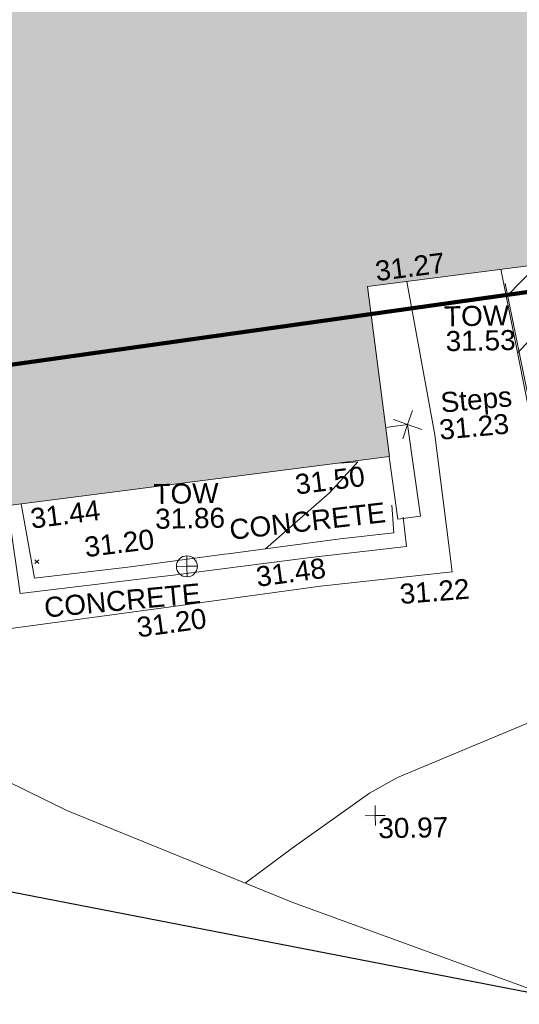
# Model space of a CAD drawing. Header units: millimetres. Extents: x -290717 to 520720, y -88450 to 287762.
# Tile 290 of 381: x 209520 to 218881, y 104834 to 123265. Entities that reach past the tile are written whole.
import ezdxf

# ---------------------------------------------------------------- set-up
doc = ezdxf.new("R2010")
doc.units = ezdxf.units.MM
doc.linetypes.add('IMPORT-HIDDEN2 _3_', pattern=[4762.5, 3175, -1587.5])
doc.linetypes.add('IMPORT-UG_ELEC_STREET LIGHTING_QLB2 _2_', pattern=[2700, 1500, -300.0000000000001, 0, -250, 150, -300.0000000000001, 0, -200])
for name, color, linetype, lineweight, true_color in [('00_TOPO_TOP_OF_WALL', 7, 'Continuous', 9, 0x666666), ('00_UAV_BUILDING_OUTLINE', 5, 'Continuous', 9, 0x0000ff), ('00_UAV_CONCRETE', 9, 'Continuous', 9, 0x808080), ('00_UAV_FENCE', 7, 'Continuous', 9, 0x264c2f), ('00_UAV_LEVEL_SPOT', 7, 'Continuous', 9, 0x666666), ('00_UAV_STEPS', 7, 'Continuous', 9, 0x666666), ('00_UAV_TOP_OF_WALL', 7, 'Continuous', 9, 0x666666), ('00_UAV_TREE_LINE', 7, 'Continuous', 9, 0x52a552), ('00_UAV_WALL', 7, 'Continuous', 9, 0x7c00a5), ('01_DTM_CONTOUR_MNR', 7, 'Continuous', 9, 0xa5a552), ('12333-PUM-2D-U-0001-C01 - Rev2_REVIT IMPORT_dwg', 7, 'Continuous', 9, 0x767676), ('A_RHA_Line', 7, 'Continuous', 9, 0x00a600), ('PUM-CHAMBER EXTENTS', 6, 'IMPORT-HIDDEN2 _3_', 9, 0xff00ff), ('PUM-SURVEY BOUNDARY_EXTENT', 190, 'Continuous', 25, 0x7f00ff), ('PUM-UNABLE TO SURVEY', 190, 'Continuous', 9, 0x7f00ff)]:
    doc.layers.add(name, color=color, linetype=linetype, lineweight=lineweight, true_color=true_color)
for name, color, linetype, lineweight in [('00_UAV_SURVEY_TEXT', 7, 'Continuous', 9), ('A_RHA_Detail', 7, 'Continuous', 9), ('GEN-TEXT', 7, 'Continuous', 9)]:
    doc.layers.add(name, color=color, linetype=linetype, lineweight=lineweight)
doc.styles.add('Swis721 Lt BT_2', font='swissl.ttf', dxfattribs={"height": 375})

# ---------------------------------------------------------------- blocks, each defined once
blk = doc.blocks.new('12333-PUM-2D-U-0001-C01 - Rev2_REVIT IMPORT_dwg_MSL_Node_Linework_1-2077247-Site Location Plan Existing')
at = {"layer": '00_UAV_STEPS', "color": 254, "true_color": 0xcccccc, "flags": 128}
for points in [[(256.5421955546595, 704.8438894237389), (0, 0), (-704.8438894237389, 256.5421955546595)], [(704.8438894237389, -256.5421955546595), (0, 0), (-256.5421955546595, -704.8438894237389)]]:
    blk.add_lwpolyline(points, dxfattribs=at)
blk = doc.blocks.new('12333-PUM-2D-U-0001-C01 - Rev2_REVIT IMPORT_dwg_TOW-2077249-Site Location Plan Existing')
at = {"layer": '00_TOPO_TOP_OF_WALL', "color": 254, "true_color": 0xcccccc, "flags": 128}
for points in [[(0, 525.0554400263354), (0, 0), (-525.0554401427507, 0)], [(525.0554401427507, 0), (0, 0), (0, -525.0554400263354)]]:
    blk.add_lwpolyline(points, dxfattribs=at)
at = {"layer": '00_TOPO_TOP_OF_WALL', "color": 254, "true_color": 0xcccccc}
blk.add_circle((0, 0), 525.0554401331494, dxfattribs=at)
blk = doc.blocks.new('12333-PUM-2D-U-0001-C01 - Rev2_REVIT IMPORT_dwg_UAV-2077255-Site Location Plan Existing')
at = {"layer": '00_UAV_LEVEL_SPOT', "color": 254, "true_color": 0xcccccc, "flags": 128}
for points in [[(500.0000000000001, 0), (0, 0), (0, 500.0000000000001)], [(0, -500.0000000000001), (0, 0), (-500.0000000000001, 0)]]:
    blk.add_lwpolyline(points, dxfattribs=at)
blk = doc.blocks.new('12333-PUM-2D-U-0001-C01 - Rev2_REVIT IMPORT_dwg_MGS62954_T2_Galway_ITM_3d_Rev1-2077680-Site Location Plan Existing')
at = {"layer": '00_UAV_CONCRETE', "color": 254, "true_color": 0xcccccc, "flags": 128}
blk.add_lwpolyline([(534120767.858876, 725669987.8830876), (534121240.6985, 725667109.9365001), (534121465.4507757, 725665038.8321953), (534121519.6985, 725664538.9365002), (534119048.6985, 725664313.9365001), (534117047.5449939, 725664070.7991518), (534116192.6985, 725663966.9365002), (534112900.6985, 725663583.9365001), (534112804.5980598, 725664401.9342959), (534112732.6985001, 725665013.9365001), (534110645.6985, 725664797.9365001), (534108480.5900001, 725664540.9945)], dxfattribs=at)
at = {"layer": '00_UAV_FENCE', "color": 254, "true_color": 0xcccccc, "flags": 128}
blk.add_lwpolyline([(534122607.6985, 725669914.9365001), (534123043.6985002, 725667551.9365001), (534123486.2972962, 725664994.7941326), (534123560.6985002, 725664564.9365002), (534124179.6985, 725661540.9365002), (534124438.1148047, 725660094.410857), (534124691.6985, 725658674.9365002), (534125122.6985, 725656058.9365)], dxfattribs=at)
at = {"layer": '00_UAV_STEPS', "color": 254, "true_color": 0xcccccc, "flags": 128}
blk.add_lwpolyline([(534120323.0375444, 725667257.5381341), (534120734.0830001, 725667308.0510001), (534120945.0830001, 725665591.051), (534120519.3045791, 725665538.7276181), (534120375.0076237, 725666712.9355438)], dxfattribs=at)
at = {"layer": '00_UAV_TREE_LINE', "color": 254, "true_color": 0xcccccc, "flags": 128}
for points in [[(534129593.0829999, 725655605.0509999), (534127768.083, 725660315.0510001), (534127427.083, 725660719.051), (534126890.083, 725661044.0509999), (534126417.083, 725661083.0509999), (534125947.0830001, 725660790.051), (534124899.6985, 725658306.9365001), (534124543.6985001, 725657510.9365001), (534124047.6985, 725656693.9365001), (534123885.6985, 725656583.9365), (534123405.6985, 725656543.9365001), (534123226.6985, 725656556.9365001), (534118424.6985, 725658399.9365001), (534114221.6985, 725660197.9365002)], [(534114221.6985, 725660197.9365002), (534112718.6985, 725660964.9365002)]]:
    blk.add_lwpolyline(points, dxfattribs=at)
at = {"layer": '00_UAV_WALL', "color": 254, "true_color": 0xcccccc, "flags": 128}
for points in [[(534113468.2476581, 725665948.0988885), (534113696.6985, 725664553.9365), (534115498.6985, 725664735.9365), (534117261.9498932, 725664940.092314), (534117329.6985, 725664947.9365001), (534119435.6985002, 725665193.9365), (534120442.6985, 725665288.9365001), (534120413.6985002, 725665806.9365)], [(534120623.0830001, 725665578.0510001), (534120670.0830001, 725665029.0510001), (534118872.0830001, 725664854.0510001), (534116245.6849055, 725664563.6363298), (534115969.083, 725664533.0510001), (534113418.6985002, 725664273.9365002), (534113240.6985, 725665708.9365001), (534112532.5482023, 725665635.2392513), (534111299.6985, 725665506.9365001), (534108465.5900001, 725665177.9944999)]]:
    blk.add_lwpolyline(points, dxfattribs=at)
at = {"layer": '01_DTM_CONTOUR_MNR', "color": 254, "true_color": 0xcccccc, "flags": 128}
for points in [[(534118029.6394298, 725665029.695982), (534119247.2952049, 725666056.3736265), (534119787.0414732, 725666626.9525874), (534119450.0000001, 725666610.0000001), (534119486.5407599, 725666611.7324135), (534119478.0051004, 725666613.6038148)], [(534132621.278924, 725666251.0438238), (534132012.1036163, 725665753.8511088), (534130430.0000002, 725664752.804503), (534127292.8535871, 725664564.4926705), (534127140, 725664570.0000002), (534127078.6583102, 725664457.5301765), (534126502.9710822, 725663531.7854477), (534126020.0000001, 725663230), (534126034.9705883, 725663032.4764707), (534126070.0000001, 725662620), (534124572.9100905, 725662187.9113413), (534124000, 725662400.0000001), (534123704.2165588, 725662076.5978662), (534123140.5701492, 725661783.9195383), (534120430.0000002, 725660706.8051281), (534119896.1654136, 725660420.0000001), (534118430.0000002, 725659420), (534117542.5037524, 725658777.3303037)]]:
    blk.add_lwpolyline(points, dxfattribs=at)
at = {"xscale": 0.375, "yscale": 0.375, "zscale": 0.375}
for name, p in [('12333-PUM-2D-U-0001-C01 - Rev2_REVIT IMPORT_dwg_MSL_Node_Linework_1-2077247-Site Location Plan Existing', (534120734.083, 725667308.051)), ('12333-PUM-2D-U-0001-C01 - Rev2_REVIT IMPORT_dwg_TOW-2077249-Site Location Plan Existing', (534116552.6985, 725664726.9365001)), ('12333-PUM-2D-U-0001-C01 - Rev2_REVIT IMPORT_dwg_UAV-2077255-Site Location Plan Existing', (534120000, 725660000))]:
    blk.add_blockref(name, p, dxfattribs=at)
at = {"layer": '00_UAV_BUILDING_OUTLINE', "color": 251, "true_color": 0x666666, "char_height": 375, "width": 1495.902363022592, "attachment_point": 1, "line_spacing_factor": 1.005061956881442, "style": 'Swis721 Lt BT_2'}
for s, insert, rotation in [('31.27', (534120157.7557806, 725670373.8454967), 6.319040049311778), ('31.50', (534118586.8980126, 725666405.3646615), 6.3190400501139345), ('31.44', (534113617.5645173, 725665855.0735803), 6.319040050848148)]:
    blk.add_mtext(s, dxfattribs=dict(at, insert=insert, rotation=rotation))
at = {"layer": '00_UAV_CONCRETE', "color": 251, "true_color": 0x666666, "char_height": 375, "width": 1495.902363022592, "attachment_point": 1, "line_spacing_factor": 1.005061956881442, "style": 'Swis721 Lt BT_2'}
for s, insert, rotation in [('31.22', (534120518.705962, 725664324.758845), 3.5741577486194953), ('31.20', (534115573.1948905, 725663783.0375212), 6.886962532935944)]:
    blk.add_mtext(s, dxfattribs=dict(at, insert=insert, rotation=rotation))
at = {"layer": '00_UAV_LEVEL_SPOT', "insert": (534120051.8765643, 725659949.1441547), "char_height": 375, "width": 1495.902363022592, "attachment_point": 1, "line_spacing_factor": 1.005061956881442, "style": 'Swis721 Lt BT_2'}
blk.add_mtext('30.97', dxfattribs=at)
at = {"layer": '00_UAV_STEPS', "char_height": 375, "attachment_point": 1, "rotation": 4.233739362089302, "line_spacing_factor": 1.005061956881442, "style": 'Swis721 Lt BT_2'}
for s, insert, width in [('Steps', (534121345.0542634, 725667893.5055903), 1552.889119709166), ('31.23', (534121310.3632243, 725667385.2765621), 1495.902363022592)]:
    blk.add_mtext(s, dxfattribs=dict(at, insert=insert, width=width))
at = {"layer": '00_UAV_SURVEY_TEXT', "color": 251, "true_color": 0x666666, "char_height": 375, "width": 3286.236302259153, "attachment_point": 1, "line_spacing_factor": 1.005061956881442, "style": 'Swis721 Lt BT_2'}
for insert, rotation in [((534117344.5089266, 725665579.5603385), 5.545061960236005), ((534113852.0111625, 725664187.286668), 4.305011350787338)]:
    blk.add_mtext('CONCRETE', dxfattribs=dict(at, insert=insert, rotation=rotation))
at = {"layer": '00_UAV_TOP_OF_WALL', "char_height": 375, "attachment_point": 1, "line_spacing_factor": 1.005061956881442, "style": 'Swis721 Lt BT_2'}
for s, insert, width in [('TOW', (534121450.8058421, 725669508.0627366), 1343.937678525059), ('31.53', (534121473.2677495, 725669044.214814), 1495.902363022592), ('TOW', (534115949.5168515, 725666277.4674969), 1343.937678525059), ('31.86', (534115971.9787588, 725665813.6195743), 1495.902363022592)]:
    blk.add_mtext(s, dxfattribs=dict(at, insert=insert, width=width))
at = {"layer": '00_UAV_WALL', "color": 251, "true_color": 0x666666, "char_height": 375, "width": 1495.902363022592, "attachment_point": 1, "line_spacing_factor": 1.005061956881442, "style": 'Swis721 Lt BT_2'}
for s, insert, rotation in [('31.20', (534114621.5178601, 725665303.2951843), 5.9427896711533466), ('31.48', (534117824.9979854, 725664691.2775263), 6.658523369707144)]:
    blk.add_mtext(s, dxfattribs=dict(at, insert=insert, rotation=rotation))
blk = doc.blocks.new('12333-PUM-2D-U-0001-C01 - Rev2_REVIT IMPORT_dwg-1620468-Site Location Plan Existing')
at = {"layer": 'PUM-CHAMBER EXTENTS', "true_color": 0xfff4d4}
h = blk.add_hatch(dxfattribs=at)
h.set_pattern_fill('FP_14', style=0, pattern_type=2)
h.set_pattern_definition([(45, (-533641079.65, -725615854.3560001), (-618.7184335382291, 618.7184335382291), [])])
h.paths.add_polyline_path([(486377.3501529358, 27208.64382130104), (517415.3501528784, 30952.64382136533), (516341.8313309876, 58191.46038827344), (502815.9400485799, 56693.63832640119), (503487.555127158, 50628.70393408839), (496266.2910907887, 49829.03991464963), (495594.5673347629, 55894.95570476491), (481449.0648167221, 54328.51950439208), (485589.4300208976, 31544.49180316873)])
at = {"layer": 'GEN-TEXT', "color": 253, "true_color": 0xaaaaaa}
for p, q in [((472627.9948138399, 48973.28848228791), (472698.7054919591, 49043.99916040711)), ((472698.7054919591, 48973.28848228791), (472627.9948138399, 49043.99916040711))]:
    blk.add_line(p, q, dxfattribs=at)
at = {"layer": 'PUM-SURVEY BOUNDARY_EXTENT', "color": 201, "true_color": 0xd4aaff, "flags": 128}
blk.add_lwpolyline([(374423.232213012, -19956.60564710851), (379270.7626529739, -1194.490678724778), (384112.1577081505, 54.86672394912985), (389443.5241528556, -2985.474178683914), (391793.3395174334, -3422.473121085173), (393463.5241528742, 2648.525821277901), (400411.7245541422, 11355.21109355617), (404412.5241528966, 12300.5258212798), (408082.524152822, 10983.52582124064), (415574.5241529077, 4114.525821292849), (420209.5241528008, -4269.47417878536), (422049.5241528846, -5317.474178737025), (422826.5241528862, -4934.474178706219), (426040.5241528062, -2731.474178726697), (426871.5241528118, 1722.525821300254), (426773.5241528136, 9599.525821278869), (434100.3536528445, 24157.39132126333), (453045.0486529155, 39175.58032134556), (466013.048652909, 44122.58032138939), (482147.0486528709, 40702.58032134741), (488216.8503400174, 30926.89504288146), (531080.8829478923, 24250.27741154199)], dxfattribs=at)
at = {"layer": 'PUM-UNABLE TO SURVEY', "color": 7, "true_color": 0xfff4d4, "flags": 128}
blk.add_lwpolyline([(481449.0648167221, 54328.51950439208), (486377.3501529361, 27208.64382130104), (517415.3501528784, 30952.64382136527), (516341.8313309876, 58191.46038827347)], dxfattribs=at)
blk.add_blockref('12333-PUM-2D-U-0001-C01 - Rev2_REVIT IMPORT_dwg_MGS62954_T2_Galway_ITM_3d_Rev1-2077680-Site Location Plan Existing', (-533641079.6498471, -725615854.3561786))

msp = doc.modelspace()

# ---------------------------------------------------------------- hatches: boundary and pattern name
at = {"layer": 'A_RHA_Detail', "true_color": 0xc0c0c0}
h = msp.add_hatch(color=9, dxfattribs=at)
h.paths.add_polyline_path([(-80880.60083898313, -68502.79057078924), (-80400.86592458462, -68483.4150911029), (-80400.86592458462, -62984.64684182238), (-24474.85765180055, -63009.32043784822), (-24456.14471274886, -50840.30023854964), (-36622.55041054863, -50831.65104346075), (-36622.5504104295, -44228.57792609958), (-50959.05265825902, -44213.68205212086), (-50959.05265825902, -42573.78171509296), (-54563.93258049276, -42571.21897729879), (-54565.69773355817, -45054.17447471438), (-92408.82109324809, -45027.27149617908), (-92411.78875845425, -49201.74309219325), (-100061.9988811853, -49201.74309219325), (-100052.221444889, -64852.82557835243), (-86120.90825231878, -64852.82557835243), (-86092.16626519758, -62957.90041523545), (-84861.10047611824, -62957.90041520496), (-84854.79054275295, -68240.10973718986), (-80870.60226895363, -68240.10973718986)])
h.paths.add_polyline_path([(-137238.9269955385, -68461.93840922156), (-132719.7426408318, -68433.06336920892), (-132847.0731201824, -62850.0428228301), (-130454.6837966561, -62916.63108081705), (-130498.2830220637, -61355.8539363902), (-117581.136331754, -61423.42893434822), (-117492.3908565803, -49183.91309186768), (-125136.5200282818, -49178.47881939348), (-125133.5727033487, -45032.61887132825), (-163007.1824077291, -45005.69421944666), (-163007.1824077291, -44090.29634113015), (-163123.8521375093, -44090.21339942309), (-163122.6389897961, -42383.751842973), (-166563.8543420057, -42383.75184295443), (-166565.0349082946, -44044.3982420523), (-193158.4656786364, -44025.49275802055), (-193195.152889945, -62863.6565097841), (-137269.7106414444, -62916.63108078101), (-137254.3708868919, -65679.90523788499)])
h.paths.add_polyline_path([(120310.9497607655, -32334.2823016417), (120312.4652266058, -31610.73011961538), (133451.2244789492, -31638.24899384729), (133469.2230092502, -19717.98315777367), (121295.7536929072, -19692.48606427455), (121319.8434528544, -8190.941560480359), (112277.0825929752, -8172.001674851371), (112263.1769726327, -14811.12345451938), (78285.85310969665, -14739.95861435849), (78292.82277619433, -8167.077575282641), (76545.55099677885, -8163.40371230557), (69355.76844230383, -8152.931592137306), (69353.66597202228, -9156.746357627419), (68372.60878942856, -9154.691552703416), (68372.60878942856, -13705.52853212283), (69333.72334743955, -13707.54156767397), (69325.07112544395, -16249.53369225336), (66623.4489111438, -16249.53369225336), (66619.79243932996, -17995.29925522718), (65989.07757491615, -17995.29925522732), (65985.44262769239, -19730.78799479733), (57152.23993372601, -19712.28702423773), (57127.42535098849, -31559.89461998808), (70277.87165423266, -31587.43801817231), (70277.87165428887, -32271.74147154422), (78263.96947906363, -32285.12944888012), (78266.62669288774, -31019.79372153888), (112335.8856506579, -31091.15111856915), (112335.8856506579, -32317.57330550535), (119781.4233959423, -32333.17321910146)])
h.paths.add_polyline_path([(7503.71740934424, -1791.43926322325), (15482.43097389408, -674.0213230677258), (15484.0826184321, 148.1327206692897), (56188.28042539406, 205.5276654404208), (56155.8432600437, 14338.31663138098), (18016.62665932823, 14236.4814953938), (17967.9025208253, 34313.18372075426), (21727.10644861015, 34324.06926249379), (21708.9097307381, 40608.10218319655), (18009.66447156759, 40608.10218325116), (17995.54603703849, 45483.75063445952), (9770.084212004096, 45420.63294734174), (3966.216019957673, 45443.14492469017), (3984.771235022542, 14176.56786831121), (1023.062455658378, 14176.56786840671), (-276.5134647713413, 14190.52623465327), (-231.6790044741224, 5976.811441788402), (-226.4491536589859, 193.7444677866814), (1220.250839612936, 179.5999159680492), (7477.609307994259, 143.2867556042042), (7488.638446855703, -674.0213230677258)])
h.paths.add_polyline_path([(77755.59663317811, 53.47451145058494), (77729.51881611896, 1699.844979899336), (94464.47132486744, 1659.976083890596), (94606.37913471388, 17991.39023626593), (88810.41901146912, 18015.03260816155), (88799.89418497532, 14436.74271609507), (69413.88950349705, 14457.87738898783), (69377.35724448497, 99.62816357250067), (70760.85642036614, 92.0068082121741)])
h.paths.add_polyline_path([(61252.12079698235, 46453.95617369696), (105774.7348988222, 46472.68783510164), (105768.2642197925, 61852.61234310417), (92285.13876306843, 61852.61234310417), (92308.59670397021, 65784.30757142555), (96107.46680002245, 65767.6044524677), (96059.6808111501, 75209.20847378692), (101084.8427276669, 75071.88872768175), (104988.0046543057, 74765.36560410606), (108403.6894220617, 74363.84089439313), (112009.2703903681, 73787.25420864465), (115645.3524814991, 73049.69667210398), (116890.8108050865, 72761.69136255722), (120208.9929832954, 71893.18353872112), (120865.241739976, 71703.68487155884), (124135.6329505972, 70669.67317909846), (127435.6253142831, 69480.50055823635), (127820.4368655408, 69394.93141813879), (128274.3081769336, 69331.69585757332), (128731.879114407, 69306.66104520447), (129189.9401456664, 69320.00258265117), (129645.2782985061, 69371.62688830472), (130094.6997111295, 69461.17185607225), (130535.0520071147, 69588.00939078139), (130963.2464342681, 69751.2498188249), (131376.279516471, 69949.74812593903), (131771.254123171, 70182.11198906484), (132162.5575600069, 70460.54046602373), (132496.0921582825, 70741.69081117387), (132820.8713676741, 71064.98072578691), (133117.4593294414, 71414.31364276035), (133383.77568926, 71787.23923958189), (133616.5473239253, 72178.53728446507), (133817.1647262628, 72590.54524901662), (133982.6025969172, 73017.89547517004), (134111.7005086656, 73457.59040804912), (134203.5529320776, 73906.545904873), (134257.5155882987, 74361.61286220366), (134272.5462649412, 74819.59931534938), (134250.5259874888, 75277.29281749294), (134189.6227572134, 75731.48297750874), (134090.9274700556, 76178.98397761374), (133955.1324028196, 76616.65691996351), (133783.1900598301, 77041.4318434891), (133576.3064937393, 77450.3292564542), (133335.9328436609, 77840.48103831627), (133063.7551572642, 78209.15055536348), (132761.6825665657, 78553.75185442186), (132431.8338935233, 78871.86780505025), (132076.5227904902, 79161.26705200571), (131698.2415079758, 79419.91966864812), (131299.6434187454, 79646.01139199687), (131093.5942456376, 79746.34209763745), (132146.0467355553, 83110.22226149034), (122787.763295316, 86282.54285521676), (121604.3555410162, 82800.35918872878), (117095.9864226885, 83870.84033788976), (116841.9598400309, 83526.35449576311), (116120.5435466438, 91221.9361197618), (110237.7341284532, 91274.27491024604), (110194.3680786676, 90435.39030217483), (104988.0046543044, 90486.49901569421), (104973.2761846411, 94309.82427956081), (103746.1314668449, 94309.82427962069), (103839.9937121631, 122852.1474272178), (96365.09202303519, 122931.9599471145), (96350.3400238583, 123952.416858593), (104555.5505249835, 123902.1925258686), (104607.3234457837, 120248.5396157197), (125502.5015002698, 120134.193340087), (125662.0200253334, 137657.3796883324), (114479.5865733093, 137699.2256881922), (114382.3062641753, 129149.9458158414), (104644.1590035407, 129187.997507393), (104577.9931702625, 126217.3903165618), (101184.4926405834, 126159.1566967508), (101264.6166812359, 135959.2655565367), (89967.23177303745, 135988.8856164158), (89927.63362986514, 125823.6463181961), (93630.53562299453, 125840.7948842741), (93580.6568888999, 122931.9599471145), (88697.38835373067, 122904.7310127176), (88679.38989541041, 95739.0914377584), (86378.25848993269, 95739.0914377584), (86378.18187189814, 96178.10083375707), (83279.5074328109, 96200.92083330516), (83273.62493422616, 95735.74732136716), (70169.67509616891, 95733.22421950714), (70166.2684274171, 96272.07409350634), (66674.99731291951, 96257.14073659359), (66654.74538556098, 95755.71092140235), (65784.77231076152, 95755.71092140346), (65887.65094981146, 117470.6305650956), (53473.34271625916, 117487.9046429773), (53434.44066306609, 98570.4634906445), (40649.41626913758, 98570.46349066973), (40610.16711556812, 94406.01479082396), (38853.82372865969, 94410.36303444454), (38848.65589191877, 89463.65332732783), (40612.46601909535, 89518.45976927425), (40665.38257359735, 86257.73741131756), (38372.19584673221, 86305.7230928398), (38369.79373532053, 76901.0507917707), (50937.95125076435, 76944.40198877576), (50922.88567283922, 74598.78180893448), (56484.90611318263, 74588.85093774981), (56484.9061131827, 75194.85181998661), (92465.40372273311, 75233.02581663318), (92645.92783659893, 71766.64845097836), (89810.5550181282, 69362.83965827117), (85313.16173971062, 69360.94750424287), (85313.16173971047, 66907.40508090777), (75210.14498260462, 66903.15451592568), (75210.14498260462, 63815.70944554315), (70819.40014306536, 63815.70999204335), (70819.21601502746, 64253.35708063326), (69456.8341568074, 64253.35708063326), (69455.71957374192, 66901.99623168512), (61303.3285675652, 66898.56680686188), (61304.56054652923, 63970.32021231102), (70500.41048205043, 63970.32021223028), (70500.40885431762, 61852.59006210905), (61245.64388480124, 61848.69637492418), (61252.12079698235, 46455.07044720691)])
h.paths.add_polyline_path([(-17153.16561239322, 48569.32684293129), (-17153.16561227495, 60770.38083690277), (-29362.88357762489, 60774.7042869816), (-29362.88357762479, 67399.20394583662), (-43507.25361058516, 67405.01911302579), (-43488.53133082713, 69093.07334179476), (-45766.41866234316, 69109.32868391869), (-45794.34620035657, 67405.01911302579), (-47272.11273197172, 67404.21245453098), (-47272.44887636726, 66454.91798912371), (-86004.56386335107, 66468.6329952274), (-86006.66970790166, 60521.58362724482), (-92662.8772251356, 60521.58362724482), (-92666.53762789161, 50184.35611936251), (-79752.016597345, 50179.78302554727), (-79752.016597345, 48591.49323813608), (-17157.71631240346, 48569.32845421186)])
h.paths.add_polyline_path([(-201056.4185879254, 48628.75479108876), (-138377.9751621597, 48634.64535782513), (-138377.9751621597, 50133.28202330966), (-125467.710581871, 50134.49533928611), (-125468.6909603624, 60566.19036866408), (-132186.8595615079, 60565.86652591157), (-132187.4203588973, 66533.01978768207), (-170643.3098734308, 66805.61809689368), (-170643.3098732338, 67738.78475851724), (-200340.0100486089, 67488.93693767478), (-200348.7175167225, 60827.7802510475), (-201057.5650552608, 60827.71357562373), (-201056.6510294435, 51102.0431337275)])
h.paths.add_polyline_path([(-240051.5126725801, 54769.1949116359), (-239444.4902595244, 54811.10754483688), (-239186.5396225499, 54841.92927608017), (-238764.8191578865, 54940.98166103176), (-238382.4735933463, 55122.46891391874), (-237990.3402229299, 55354.87497237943), (-237269.2031026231, 55936.21514997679), (-237030.2712443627, 56228.66101920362), (-236793.0039600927, 56569.31473977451), (-236554.5880579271, 57004.26389721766), (-236432.7219585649, 57267.46508911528), (-236300.0815274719, 57753.26239002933), (-236250.7285154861, 58017.17885687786), (-236235.6490610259, 58516.21786795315), (-236233.2538430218, 58987.85640057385), (-236213.702979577, 59823.48083772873), (-236363.8287856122, 59820.8603820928), (-236634.0279869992, 60698.06075831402), (-236391.9547756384, 61432.1972634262), (-236225.4740089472, 61435.10319604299), (-236201.6036570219, 62637.68779599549), (-232563.5271750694, 62639.28734435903), (-232563.5271750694, 63049.03842407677), (-232732.1945866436, 63049.15302221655), (-232860.1521278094, 63457.9589027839), (-232731.6068089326, 63914.24862701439), (-232560.8209657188, 63914.24862701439), (-232521.9864006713, 70597.99604498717), (-240628.6947850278, 70598.85496274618), (-240629.7923196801, 72350.98321581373), (-246412.6011213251, 72347.36085937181), (-246412.6011213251, 70616.45923939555), (-254449.5805725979, 70618.60952619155), (-254454.637144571, 70754.06491724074), (-254469.7140363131, 73191.6627625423), (-263883.2532625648, 73267.83063692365), (-263902.4181505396, 68260.74348557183), (-263714.8217520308, 68259.82096576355), (-263552.9672900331, 67819.6543439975), (-263719.0883117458, 67392.20684197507), (-263913.629869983, 67392.20684288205), (-263956.7001914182, 58633.76423459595), (-260181.1963171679, 58611.22607638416), (-260192.3146984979, 56354.25111578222), (-257184.684388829, 56339.46086010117), (-257213.4419958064, 57092.93866025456), (-257338.5163846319, 57093.27331227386), (-257471.0109295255, 57531.7457231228), (-257338.5163845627, 58062.22513700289), (-257203.4956297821, 58064.06881293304), (-257173.5751889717, 58598.54056827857), (-256478.2273617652, 58575.27357918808), (-256478.2273617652, 58788.51859477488), (-256013.0091299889, 58911.92701537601), (-255397.0786589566, 58780.99767608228), (-255397.0786664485, 58595.98242230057), (-243809.8853614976, 58585.92793205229), (-243805.3570672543, 58352.04527760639), (-243740.9394682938, 57884.52572396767), (-243619.083060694, 57421.84877501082), (-243424.3877541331, 56943.65915328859), (-243247.1437899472, 56608.24157716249), (-243003.0710577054, 56249.99021479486), (-242732.2093200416, 55932.75703086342), (-242371.7230179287, 55603.12658814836), (-242141.2551255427, 55424.88676771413), (-241804.9643038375, 55216.88439829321), (-241529.464082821, 55077.02869058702), (-241100.6275144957, 54917.18295005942), (-240836.2134980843, 54840.82833179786), (-240453.4486196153, 54788.6078413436), (-240203.3756532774, 54776.52967577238)])
h.paths.add_polyline_path([(40276.69022620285, 59895.3641775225), (40328.62676026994, 69196.9439153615), (36588.99968782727, 69217.82459101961), (36619.46637569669, 74674.25962431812), (32264.36460075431, 74687.02318924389), (32233.48293864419, 69156.26826309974), (11916.69390488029, 69269.70959690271), (11966.66200108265, 78218.75165977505), (29087.50901742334, 78123.15526811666), (29143.44567202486, 88141.13700481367), (15719.34879623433, 88216.09212957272), (15732.60379610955, 90589.99788900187), (4594.294101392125, 90652.19003492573), (4525.129359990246, 78265.12250452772), (10096.76365550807, 78234.01258734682), (10077.43887221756, 74773.03821913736), (4547.641142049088, 74803.91453678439), (4465.579974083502, 60107.16002351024), (19125.89094757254, 60025.30234268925), (19139.86249371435, 62527.53804648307), (31738.59196305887, 62457.19146407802), (31724.55430855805, 59943.11609818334), (38369.79364222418, 59906.01157297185)])
h.paths.add_polyline_path([(-246083.0241259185, 72334.29150213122), (-246083.0594797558, 72334.30275087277), (-246208.2905500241, 72334.29150213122)])
h.paths.add_polyline_path([(-114575.3004830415, 112178.0758696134), (-114575.3246436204, 112178.0758696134), (-114707.2752166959, 115801.5811617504)])
h.paths.add_polyline_path([(-154699.9178766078, 101760.4080976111), (-114382.0503338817, 101776.0542915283), (-114382.0503338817, 106926.936016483), (-113755.641395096, 106927.1791078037), (-113757.5507412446, 111847.2721532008), (-114431.6837526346, 111847.2721532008), (-114431.8098651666, 112178.075869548), (-114575.3004830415, 112178.0758696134), (-114578.9984943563, 121707.2390834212), (-123056.9849702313, 121707.2390834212), (-123068.8201032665, 156452.7036899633), (-119381.2340625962, 156454.1347343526), (-119381.2340625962, 160165.8603541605), (-115501.031452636, 160167.3661472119), (-115503.3750945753, 166206.5793118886), (-132411.7987151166, 166599.6604729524), (-132411.8243306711, 166665.6603411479), (-135275.0124468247, 166664.5489553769), (-135275.0124468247, 166628.1883102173), (-135911.3205077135, 166628.1944503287), (-135911.3479256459, 166352.1604668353), (-152521.1633846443, 166345.7145607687), (-152518.3680955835, 159142.6836790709), (-150699.3133726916, 159117.9265656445), (-150755.6690356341, 122560.6912032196), (-151059.2005266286, 122560.6912032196), (-151061.0981347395, 121302.4374931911), (-154138.3148337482, 121372.6012653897), (-154138.3148337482, 121865.183451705), (-154704.3888425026, 121867.2611370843), (-154688.5451973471, 119352.3937021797), (-154745.5933227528, 119352.3715636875), (-154745.5763474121, 118722.1532660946), (-160794.1544526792, 118748.744283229), (-160794.1544527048, 119410.5425977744), (-163852.1622693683, 119422.408321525), (-163855.0715294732, 118762.2003111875), (-167568.6765459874, 118778.5256058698), (-166634.6619849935, 124395.1277019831), (-166843.6206842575, 124471.2090400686), (-167568.6765459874, 124707.6250904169), (-168028.2173235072, 124841.3808643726), (-168630.5006276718, 124991.3056740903), (-169238.2056070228, 125117.4693074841), (-169850.3952285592, 125219.6772877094), (-170466.1255403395, 125297.7720169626), (-171089.1102599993, 125351.8553033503), (-171704.4065937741, 125381.1774254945), (-172325.0479971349, 125386.3595015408), (-172782.2248668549, 125374.5832363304), (-173401.7764236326, 125337.4554476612), (-174019.3926983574, 125276.0328036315), (-174634.1213722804, 125190.4100127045), (-175245.0145766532, 125080.7190996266), (-176047.1958093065, 124895.7675261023), (-176665.4852587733, 124724.7228134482), (-177045.3001228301, 124609.1129151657), (-177631.5127793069, 124405.2077276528), (-176665.4852586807, 118818.5158793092), (-177558.9402083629, 118822.4435769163), (-177662.2853368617, 125263.4341236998), (-176365.3912352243, 126542.9270807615), (-159462.2970490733, 126319.9103917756), (-157057.7396790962, 128609.0850976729), (-157060.6673204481, 136153.1661957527), (-158638.8016610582, 137740.2441626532), (-159352.3735831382, 137740.2441626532), (-161634.4140635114, 140201.1078539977), (-168727.9404946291, 140256.8191147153), (-171035.0401162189, 137942.884730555), (-174184.1459014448, 137942.884730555), (-176460.1168228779, 140292.2858551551), (-177341.68569345, 140292.285855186), (-177341.7114445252, 140358.4281613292), (-183428.5803825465, 140356.0660244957), (-185921.6385984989, 137917.4639097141), (-185921.6385985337, 131757.309115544), (-186906.8767412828, 131756.9267734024), (-187725.3914540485, 130809.9989183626), (-187724.0588902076, 127376.1828149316), (-186481.0281350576, 126304.557648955), (-186479.4846755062, 122327.2959175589), (-185176.2828158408, 121059.4673825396), (-180304.1129154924, 121059.4673825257), (-180304.1136492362, 118802.0484409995), (-193555.3706955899, 118802.0484409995), (-193555.3686998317, 133117.8341649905), (-192593.6442938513, 133118.2073819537), (-192593.6442938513, 134200.8158367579), (-192224.6284783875, 134200.9592041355), (-192225.5653014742, 136615.0101267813), (-192595.0012461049, 136615.0101267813), (-192595.4357332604, 137734.4745166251), (-193589.2709668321, 137734.4746851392), (-193589.2685988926, 147474.5705834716), (-193163.2062206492, 147492.8644728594), (-192606.8095195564, 147551.4951472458), (-192359.9383250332, 147589.5931622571), (-192199.8207947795, 147616.5827293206), (-191882.7548926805, 147682.9245600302), (-191568.5380071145, 147761.6632019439), (-191020.2573150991, 147932.4221712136), (-190950.5841382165, 147955.8263236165), (-190647.7999969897, 148070.951423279), (-190349.769078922, 148197.8750093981), (-190056.9509284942, 148336.4013817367), (-189769.7970512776, 148486.316942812), (-189375.4954991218, 148717.2624196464), (-189132.9060261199, 148873.2749095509), (-188867.5421091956, 149059.0543930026), (-188609.6764469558, 149255.1087866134), (-188354.9814056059, 149465.3525772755), (-188079.6339208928, 149713.8792482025), (-187884.9836199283, 149901.8220103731), (-187538.2510284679, 150274.4802367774), (-187446.2998447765, 150378.396083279), (-187241.3270201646, 150629.2310214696), (-187046.3599558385, 150887.9197697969), (-186861.699277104, 151154.0634500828), (-186546.1373636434, 151669.8298752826), (-186524.4196769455, 151707.063245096), (-163675.289831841, 151669.8298752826), (-163687.5843044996, 148134.0767945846), (-157303.6541541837, 148136.4921063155), (-157303.6541541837, 155759.9150161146), (-157557.4317586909, 155765.0384228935), (-157555.9168973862, 166678.0466575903), (-187009.2021991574, 166699.7464767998), (-187013.0952111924, 162054.4009359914), (-188707.1775469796, 162044.5925187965), (-188705.9961893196, 155021.5333641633), (-188737.9999316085, 154650.5326603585), (-188799.0133970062, 154283.1866125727), (-188857.2045401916, 154035.4341107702), (-188966.1106131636, 153679.3368924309), (-189102.6200311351, 153332.8820747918), (-189265.8911677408, 152998.2056672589), (-189454.9174010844, 152677.3710606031), (-189645.2484685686, 152421.322012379), (-189916.9563410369, 152104.2450531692), (-190212.7041973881, 151809.4634871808), (-190530.6686598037, 151538.7947475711), (-190868.889367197, 151293.9075915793), (-191225.2810786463, 151076.3118324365), (-191597.6465194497, 150887.3490190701), (-192092.8415776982, 150682.5621956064), (-192485.2937347, 150569.6612301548), (-192903.8930807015, 150482.2408890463), (-193187.215491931, 150440.8868273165), (-193594.1866364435, 150407.1257787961), (-193594.5953882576, 151459.989522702), (-205369.2399268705, 151455.4201248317), (-205354.452352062, 113350.0822379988), (-207187.1580384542, 113349.3709450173), (-207184.3024929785, 105991.0636522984), (-205312.8709512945, 105991.0636522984), (-205311.2365670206, 101769.6553082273), (-175488.645120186, 101781.2285901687), (-175488.645120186, 110889.6985621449), (-154703.462766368, 110897.5679794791), (-154700.5193329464, 103310.2697088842)])
h.paths.add_polyline_path([(193735.9435692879, 113047.8274775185), (208865.0938716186, 114991.026643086), (208976.1154122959, 114126.6471161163), (216447.8967330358, 115086.3281915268), (216038.7305308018, 118271.970241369), (232648.5073383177, 120405.3421627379), (233425.9936153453, 114352.0734369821), (240632.2017567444, 115277.6440986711), (239854.8412683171, 121329.9334728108), (256406.8682407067, 123455.8879629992), (257091.7572256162, 118089.1198988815), (264572.287122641, 119040.8180953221), (261877.8350554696, 138524.7609215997), (259178.7147038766, 138221.6086023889), (259197.3483654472, 137439.0084132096), (254686.1480587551, 136897.0007613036), (255412.6810205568, 131314.8303174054), (240852.7447965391, 129522.4514055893), (239771.0426540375, 137918.8519126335), (240649.582243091, 138010.1984551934), (240062.3063116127, 142776.6750342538), (239165.7694641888, 142685.0143484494), (237630.9646614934, 151018.3171733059), (266172.8791088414, 154560.7889781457), (271297.187694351, 142612.4006970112), (276531.7397502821, 144861.0987145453), (274941.5029779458, 148527.903728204), (302074.530765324, 160134.9084326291), (300215.9323773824, 164320.1841173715), (301528.161327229, 164907.0997990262), (300405.1237791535, 167477.8916353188), (299016.6944531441, 166945.7181825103), (295626.7488506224, 174518.7544287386), (294333.0289184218, 177537.1551681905), (287288.847594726, 174518.7544287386), (289427.6893504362, 169661.0163464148), (272956.7816584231, 162557.1203578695), (271943.2187786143, 164897.4305293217), (267016.3118217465, 162764.0369715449), (268502.3094164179, 159357.043014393), (265200.4029571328, 157946.4096681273), (226856.4166955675, 153146.7821791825), (227510.3041274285, 148852.0205335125), (228280.9873164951, 141179.0007484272), (227302.3544112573, 141050.2812999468), (227895.3788231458, 136433.1758633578), (228748.5501749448, 136523.8855003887), (229602.307730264, 128023.7667641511), (217691.2359889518, 126493.8999679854), (217642.3600127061, 126874.4332670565), (215138.5007311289, 126552.8357430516), (215194.9980427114, 126112.9650749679), (215015.6132225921, 126089.9247571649), (214840.967257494, 127449.6644606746), (192258.7012018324, 124549.1816390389), (193486.3576426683, 114991.026643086)])
h.paths.add_polyline_path([(-78076.24179098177, 117605.518872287), (-78076.23951907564, 117610.0871212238), (-78070.31812256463, 129485.733079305), (-74723.15926546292, 129478.3852560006), (-74723.15926546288, 125435.7860625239), (-48015.64546089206, 125380.0246061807), (-47996.55031653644, 135872.5822179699), (-61198.159180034, 135901.5630078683), (-74714.72264147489, 135923.5088764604), (-74723.62876031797, 131865.2975510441), (-78070.31812256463, 131872.6421692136), (-78062.97909490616, 149549.768943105), (-58292.26570494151, 149541.5607197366), (-58292.26570494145, 148946.2407608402), (-37707.70924049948, 148937.6946534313), (-37707.70924049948, 159740.0690313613), (-44148.26955758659, 159742.7429641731), (-44148.26955758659, 162961.3319175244), (-49829.95437586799, 162961.3319175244), (-49830.92144141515, 160632.0129326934), (-78494.0902662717, 160643.9130440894), (-78494.0902662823, 161615.1537737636), (-78739.22585210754, 161615.2555472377), (-78691.79195364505, 168187.9195488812), (-90844.5764503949, 168126.8149080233), (-90962.52567696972, 152686.7636278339), (-89064.97866810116, 152685.97582136), (-89079.54115383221, 117610.0871212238), (-78374.80210165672, 117605.6428258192)])
h.paths.add_polyline_path([(69254.82576126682, 129235.9722870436), (69259.97086178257, 136167.7892474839), (86068.0992678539, 136131.0235193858), (86008.66431381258, 164703.3084147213), (58789.63167882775, 164723.5115811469), (58789.63167882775, 170119.2062865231), (54460.16324890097, 170122.4198087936), (54457.21717773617, 166153.2792453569), (47042.21516498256, 166158.7829869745), (47041.10931533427, 164668.9097040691), (39173.27935198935, 164674.7495545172), (39172.83712618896, 164078.9539098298), (17014.87910992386, 164095.400525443), (17002.38841206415, 147267.1142245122), (12659.63471563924, 147267.1142245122), (12653.6008753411, 139137.9291796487), (17031.41608901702, 139134.6797717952), (17024.58791744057, 129935.3194463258), (39191.34773726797, 129918.8662983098), (39191.34773726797, 129258.2867272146), (69014.0340609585, 129236.1510132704)])
h.paths.add_polyline_path([(39265.62356917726, 139467.8223435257), (33050.91021530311, 139484.1586867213), (33087.56357182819, 153427.9220784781), (39277.60130890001, 153411.6505991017), (39277.60130890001, 152830.3127277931), (43058.29603858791, 152820.3745823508), (43024.83899408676, 140092.5601633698), (39267.2657899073, 140092.5601633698)])
h.paths.add_polyline_path([(1979.548949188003, 189123.2414339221), (18699.10403225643, 189180.0465563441), (18678.46874727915, 195253.6675675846), (24349.02704558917, 195272.9334349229), (24334.96888369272, 199550.7690689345), (28829.78348971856, 199566.0403168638), (28798.35772162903, 208815.6446465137), (24334.94961552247, 208806.1514042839), (24333.90624838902, 209113.2475694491), (16811.59093053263, 209087.6902915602), (16806.58456496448, 208843.590909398), (6772.293057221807, 208809.4991440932), (6797.166076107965, 201488.5780549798), (-8471.058649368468, 201436.7038403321), (-8471.058649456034, 200429.0172029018), (-11856.09020773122, 200417.5164702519), (-11823.72827012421, 190892.3684139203), (-7614.729360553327, 190904.9356358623), (-7614.729360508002, 190170.8290169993), (-4608.619189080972, 190169.2993656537), (-4608.238782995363, 190916.8832264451), (1973.379031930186, 190939.2444093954), (1977.122761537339, 189837.3456606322)])
h.paths.add_polyline_path([(-20506.2213294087, 190640.028646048), (-20122.28942212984, 206347.1214480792), (-41550.34215554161, 207015.255795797), (-41462.26177905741, 210449.6195896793), (-31391.41053375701, 210152.0276719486), (-31078.64493158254, 223862.574366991), (-44305.08575746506, 224230.797228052), (-44490.79956595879, 211865.5542346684), (-47510.12209651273, 211942.9901386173), (-47722.57925074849, 203659.0205615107), (-47076.06680551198, 203635.3001466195), (-47175.4684425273, 199531.9403872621), (-46801.21126120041, 199520.4703265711), (-46873.68175963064, 195478.589946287), (-44600.40472249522, 195425.25597799), (-44685.88459510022, 192243.2795180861), (-38073.99929110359, 192135.6564361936), (-38104.39995468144, 191126.9722513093), (-21537.79264469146, 190668.5723413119)])
h.paths.add_polyline_path([(16801.02360974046, 195961.5001375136), (9656.615133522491, 196015.1086064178), (9643.83815057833, 199513.9922857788), (11631.77992465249, 199485.8321209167), (11631.79209405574, 203322.2460457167), (16806.58456511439, 203391.4855727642), (16801.04077099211, 195984.4293109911)])
h.paths.add_polyline_path([(122084.9263243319, 200536.2570557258), (122088.180516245, 206386.1947929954), (125211.1061637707, 206386.1947929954), (125211.1162733, 206645.8932838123), (126202.709897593, 206645.8932838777), (126203.0204768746, 207041.0477229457), (130401.4034740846, 206979.0758390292), (130444.269112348, 209883.2802976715), (126202.8383602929, 209945.883203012), (126203.0204768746, 214624.1281189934), (127364.7919503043, 214624.1281189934), (127365.2106673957, 225380.2058570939), (126159.8599207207, 225380.2527798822), (126207.4133336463, 241475.3410923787), (119482.541129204, 241495.8747302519), (119479.204156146, 246182.0096278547), (109943.9121324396, 246175.219673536), (109953.2702600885, 233033.3814297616), (115000.5285021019, 233033.3814296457), (114999.5792924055, 208653.4991933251), (112026.3032629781, 208653.4991933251), (112024.3519988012, 200538.6764491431), (122024.6079402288, 200536.271559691)])
h.paths.add_polyline_path([(30087.05071628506, 200986.75440713), (38030.67179073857, 201028.6865661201), (38030.67179073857, 202922.9731661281), (38109.89531489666, 202923.3913649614), (38067.25569093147, 208827.6066631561), (38013.35839375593, 208827.667223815), (38012.38630312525, 209012.5383931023), (30044.90685988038, 208970.4802974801), (30060.65944993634, 205986.3119354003)])
h.paths.add_polyline_path([(195986.2599411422, 205661.5722736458), (202896.8751332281, 206052.0074670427), (202676.886254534, 209945.7611691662), (195766.2710618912, 209555.325975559)])
h.paths.add_polyline_path([(-91652.40581580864, 206392.6172135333), (-79454.24421187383, 206432.5105635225), (-79629.29258199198, 238245.6998510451), (-68904.21147484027, 238215.095164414), (-68918.56040493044, 246314.0782553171), (-68756.515268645, 246312.9061543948), (-68755.20581930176, 246638.9786699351), (-79620.07671794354, 246651.3624133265), (-79606.5628449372, 247343.5411849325), (-82154.50636787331, 247318.0695596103), (-82154.50636787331, 247488.1275895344), (-91640.64698348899, 247472.5371040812), (-91638.72040628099, 246846.4753752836), (-131470.3702759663, 246641.42150215), (-131470.3702759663, 250159.5419305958), (-142857.1087886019, 250176.7939677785), (-142864.0554935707, 246220.0701029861), (-165118.8027587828, 246272.3986783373), (-165040.0492656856, 253907.936045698), (-178677.4727934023, 253929.5079730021), (-178699.5521575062, 238176.7234097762), (-138599.3373496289, 238209.4781454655), (-138548.4479938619, 206627.5237025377), (-126646.6702863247, 206572.2299428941), (-126666.6805510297, 234825.8818836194), (-124962.7180531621, 234825.9534805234), (-124969.0241559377, 234688.4891474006), (-91595.61129713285, 234664.3133306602), (-91650.87307429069, 207155.5994723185)])
h.paths.add_polyline_path([(142123.7078306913, 209113.5383730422), (152768.4446292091, 209127.3137315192), (152745.2992288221, 227012.6338093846), (142100.5623961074, 226998.8584508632), (142121.8067345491, 210582.5602414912)])
h.paths.add_polyline_path([(168998.8561285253, 209274.9592350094), (169026.8416078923, 226860.3446541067), (161686.6780313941, 226876.6646907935), (161647.6783165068, 209291.3037608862), (168846.6177107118, 209275.2977201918)])
h.paths.add_polyline_path([(49761.46820716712, 218476.567809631), (49794.00484362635, 223316.1680811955), (41274.07755979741, 223363.4010619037), (41273.58999769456, 223290.879563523), (32187.30576793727, 223351.9666549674), (32202.10532416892, 225553.2987455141), (20081.8372469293, 225634.7833114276), (20035.26675877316, 218707.7438838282), (31566.33951793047, 218630.2204926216), (31566.12891728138, 218598.8950898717), (49547.01686615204, 218478.0095661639)])
h.paths.add_polyline_path([(162361.9830851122, 234154.0520866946), (162366.6425722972, 241589.9129272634), (135261.1026964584, 241630.986197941), (135249.0888707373, 234197.8735112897), (160249.0277027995, 234157.467167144)])
h.paths.add_polyline_path([(176458.8604388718, 246709.572470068), (176516.248447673, 252173.1529805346), (168884.2833866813, 252253.3171281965), (168934.8652923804, 257068.9279575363), (164355.0504715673, 257117.0331241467), (164296.1746742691, 251511.8088120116), (164416.8965511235, 251510.5407811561), (164367.8024342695, 246836.5737543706), (172300.1975056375, 246753.2539686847)])

# ---------------------------------------------------------------- linework, layer by layer
at = {"layer": 'A_RHA_Line', "color": 1, "lineweight": 140, "true_color": 0xff0000}
msp.add_line((174337.8514295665, 111883.409255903), (269567.0467974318, 125266.9998609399), dxfattribs=at)
at = {"layer": 'A_RHA_Line', "color": 7}
for p, q in [((216038.7305308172, 118271.9702413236), (232648.5073383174, 120405.3421627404)), ((216447.8967332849, 115086.3281915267), (216038.7305308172, 118271.9702413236)), ((208976.1154122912, 114126.6471160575), (216447.8967332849, 115086.3281915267))]:
    msp.add_line(p, q, dxfattribs=at)

# ---------------------------------------------------------------- block references
at = {"layer": '12333-PUM-2D-U-0001-C01 - Rev2_REVIT IMPORT_dwg', "color": 254, "linetype": 'IMPORT-UG_ELEC_STREET LIGHTING_QLB2 _2_', "true_color": 0xffd4d4, "rotation": 0.9999999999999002}
msp.add_blockref('12333-PUM-2D-U-0001-C01 - Rev2_REVIT IMPORT_dwg-1620468-Site Location Plan Existing', (-261895.0770586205, 55869.5817132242), dxfattribs=at)

doc.saveas('drawing.dxf')
